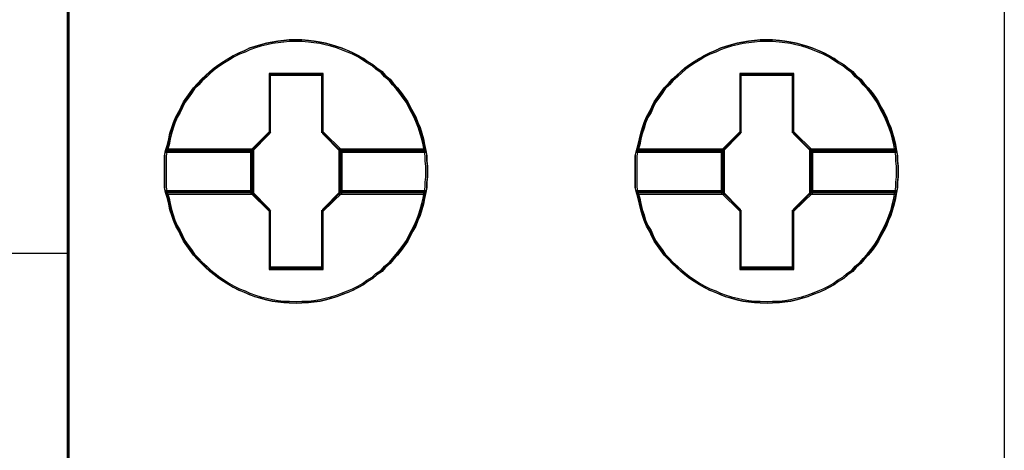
# Model space of a CAD drawing. Header units: millimetres. Extents: x -1290 to 1795, y -4192 to -1311.
# Tile 656 of 656: x 1120.65 to 1124.44, y -2893.69 to -2892.04. Entities that reach past the tile are written whole.
import ezdxf

# ---------------------------------------------------------------- set-up
doc = ezdxf.new("R2010")
doc.units = ezdxf.units.MM
doc.layers.add('45', color=7, linetype='Continuous')
doc.layers.add('Aparatura', color=7, linetype='Continuous', lineweight=13)

# ---------------------------------------------------------------- blocks, each defined once
blk = doc.blocks.new('*U378')
at = {"layer": '45', "color": 7}
blk.add_lwpolyline([(333.494761, -83.678926), (315.485844, -83.678926), (315.485844, -165.701694), (333.494761, -165.701694), (351.492541, -165.701694), (369.501457, -165.701694), (369.501457, -83.678926), (351.492541, -83.678926), (333.494761, -83.678926)], close=True, dxfattribs=at)
at = {"layer": '45', "color": 139}
for points in [[(333.494761, -83.678926), (315.485844, -83.678926), (315.485844, -165.701694), (333.494761, -165.701694), (351.492541, -165.701694), (369.501457, -165.701694), (369.501457, -83.678926), (351.492541, -83.678926), (333.494761, -83.678926)], [(333.50013, -83.695084), (315.501957, -83.695084), (315.501957, -165.685536), (333.50013, -165.685536), (351.487172, -165.685536), (369.485345, -165.685536), (369.485345, -83.695084), (351.487172, -83.695084), (333.50013, -83.695084)]]:
    blk.add_lwpolyline(points, close=True, dxfattribs=at)
blk.add_lwpolyline([(363.301594, -154.317323), (369.501457, -154.317323)], dxfattribs=at)
blk = doc.blocks.new('*U379')
at = {"layer": '45', "color": 7}
for points in [[(369.467441, -83.671744), (387.465485, -83.671744), (387.465485, -83.671744), (387.465485, -166.633485), (387.465485, -166.633485), (369.467441, -166.633485), (369.467441, -166.633485), (369.467441, -83.671744), (369.467441, -83.671744)], [(376.383431, -152.74971), (376.383431, -152.856184), (376.371613, -152.956743), (376.371613, -153.057302), (376.353885, -153.157861), (376.330249, -153.270251), (376.306613, -153.376725), (376.277067, -153.489115), (376.241613, -153.595589), (376.200249, -153.696148), (376.158885, -153.802622), (376.105704, -153.897266), (376.052522, -153.997825), (376.005249, -154.092469), (375.946158, -154.181197), (375.881158, -154.269926), (375.810249, -154.358654), (375.733431, -154.441468), (375.668431, -154.518366), (375.579795, -154.595264), (375.514795, -154.672162), (375.41434, -154.737229), (375.337522, -154.808212), (375.237068, -154.867364), (375.15434, -154.926517), (375.059795, -154.979754), (374.95934, -155.032991), (374.858886, -155.074398), (374.746613, -155.115804), (374.646159, -155.157211), (374.539795, -155.186787), (374.427523, -155.216363), (374.321159, -155.240024), (374.208886, -155.25777), (374.102523, -155.2696), (373.972523, -155.275516), (373.866159, -155.281431), (373.73025, -155.275516), (373.623886, -155.2696), (373.511614, -155.25777), (373.399341, -155.240024), (373.292978, -155.216363), (373.174796, -155.186787), (373.068432, -155.157211), (372.962069, -155.115804), (372.867523, -155.074398), (372.76116, -155.032991), (372.654796, -154.979754), (372.56616, -154.926517), (372.465705, -154.867364), (372.377069, -154.808212), (372.288432, -154.737229), (372.205705, -154.672162), (372.122978, -154.595264), (372.040251, -154.518366), (371.969342, -154.441468), (371.886614, -154.358654), (371.827524, -154.269926), (371.762524, -154.181197), (371.697524, -154.092469), (371.650251, -153.997825), (371.608887, -153.897266), (371.549796, -153.802622), (371.502524, -153.696148), (371.472978, -153.595589), (371.437524, -153.489115), (371.413887, -153.376725), (371.390251, -153.270251), (371.354796, -153.157861), (371.33116, -153.057302), (371.33116, -152.956743), (371.33116, -152.856184), (371.33116, -152.74971), (371.33116, -152.649151), (371.33116, -152.548592), (371.33116, -152.448033), (371.354796, -152.347474), (371.390251, -152.235085), (371.413887, -152.122695), (371.437524, -152.016221), (371.472978, -151.909747), (371.502524, -151.809188), (371.549796, -151.702714), (371.608887, -151.602155), (371.650251, -151.507511), (371.697524, -151.412867), (371.762524, -151.324139), (371.827524, -151.23541), (371.886614, -151.146681), (371.969342, -151.063868), (372.040251, -150.981055), (372.122978, -150.910072), (372.205705, -150.833174), (372.288432, -150.762191), (372.377069, -150.697124), (372.465705, -150.637971), (372.56616, -150.578819), (372.654796, -150.525582), (372.76116, -150.472345), (372.867523, -150.430938), (372.962069, -150.383616), (373.068432, -150.348125), (373.174796, -150.318549), (373.292978, -150.288972), (373.399341, -150.265311), (373.511614, -150.247566), (373.623886, -150.235735), (373.73025, -150.223905), (373.866159, -150.223905), (373.972523, -150.223905), (374.102523, -150.235735), (374.208886, -150.247566), (374.321159, -150.265311), (374.427523, -150.288972), (374.539795, -150.318549), (374.646159, -150.348125), (374.746613, -150.383616), (374.858886, -150.430938), (374.95934, -150.472345), (375.059795, -150.525582), (375.15434, -150.578819), (375.237068, -150.637971), (375.337522, -150.697124), (375.41434, -150.762191), (375.514795, -150.833174), (375.579795, -150.910072), (375.668431, -150.981055), (375.733431, -151.063868), (375.810249, -151.146681), (375.881158, -151.23541), (375.946158, -151.324139), (376.005249, -151.412867), (376.052522, -151.507511), (376.105704, -151.602155), (376.158885, -151.702714), (376.200249, -151.809188), (376.241613, -151.909747), (376.277067, -152.016221), (376.306613, -152.122695), (376.330249, -152.235085), (376.353885, -152.347474), (376.371613, -152.448033), (376.371613, -152.548592), (376.383431, -152.649151), (376.383431, -152.74971)], [(373.865532, -150.223905), (373.729637, -150.223905), (373.623285, -150.235937), (373.511024, -150.24797), (373.398763, -150.266018), (373.292411, -150.290083), (373.174241, -150.320164), (373.067889, -150.350245), (372.961537, -150.386342), (372.867001, -150.434472), (372.760649, -150.476585), (372.654296, -150.530731), (372.565669, -150.584877), (372.465226, -150.645039), (372.376599, -150.705201), (372.287972, -150.771379), (372.205253, -150.843574), (372.122535, -150.921784), (372.039816, -150.993979), (371.968915, -151.078206), (371.886196, -151.162432), (371.827111, -151.252675), (371.762118, -151.342918), (371.697125, -151.433162), (371.649857, -151.529421), (371.608498, -151.62568), (371.549414, -151.727955), (371.502146, -151.836247), (371.472603, -151.938523), (371.437153, -152.046814), (371.413519, -152.155106), (371.389885, -152.269414), (371.354434, -152.383722), (373.002896, -152.383722), (373.357404, -152.022749), (373.357404, -150.891703), (374.367751, -150.891703), (374.367751, -152.022749), (374.722259, -152.383722), (376.352995, -152.383722), (376.329362, -152.269414), (376.305728, -152.155106), (376.276185, -152.046814), (376.240735, -151.938523), (376.199375, -151.836247), (376.158016, -151.727955), (376.10484, -151.62568), (376.051664, -151.529421), (376.004396, -151.433162), (375.945311, -151.342918), (375.880318, -151.252675), (375.809417, -151.162432), (375.732607, -151.078206), (375.667614, -150.993979), (375.578987, -150.921784), (375.513993, -150.843574), (375.41355, -150.771379), (375.33674, -150.705201), (375.236296, -150.645039), (375.153577, -150.584877), (375.059042, -150.530731), (374.958598, -150.476585), (374.858154, -150.434472), (374.745893, -150.386342), (374.645449, -150.350245), (374.539097, -150.320164), (374.426836, -150.290083), (374.320484, -150.266018), (374.208223, -150.24797), (374.10187, -150.235937), (373.971884, -150.223905), (373.865532, -150.223905)], [(371.354434, -152.383722), (373.002896, -152.383722), (373.357404, -152.022749), (373.357404, -150.891703), (374.367751, -150.891703), (374.367751, -152.022749), (374.722259, -152.383722), (376.352995, -152.383722), (376.329362, -152.269414), (376.305728, -152.155106), (376.276185, -152.046814), (376.240735, -151.938523), (376.199375, -151.836247), (376.158016, -151.727955), (376.10484, -151.62568), (376.051664, -151.529421), (376.004396, -151.433162), (375.945311, -151.342918), (375.880318, -151.252675), (375.809417, -151.162432), (375.732607, -151.078206), (375.667614, -150.993979), (375.578987, -150.921784), (375.513993, -150.843574), (375.41355, -150.771379), (375.33674, -150.705201), (375.236296, -150.645039), (375.153577, -150.584877), (375.059042, -150.530731), (374.958598, -150.476585), (374.858154, -150.434472), (374.745893, -150.386342), (374.645449, -150.350245), (374.539097, -150.320164), (374.426836, -150.290083), (374.320484, -150.266018), (374.208223, -150.24797), (374.10187, -150.235937), (373.971884, -150.223905), (373.865532, -150.223905), (373.729637, -150.223905), (373.623285, -150.235937), (373.511024, -150.24797), (373.398763, -150.266018), (373.292411, -150.290083), (373.174241, -150.320164), (373.067889, -150.350245), (372.961537, -150.386342), (372.867001, -150.434472), (372.760649, -150.476585), (372.654296, -150.530731), (372.565669, -150.584877), (372.465226, -150.645039), (372.376599, -150.705201), (372.287972, -150.771379), (372.205253, -150.843574), (372.122535, -150.921784), (372.039816, -150.993979), (371.968915, -151.078206), (371.886196, -151.162432), (371.827111, -151.252675), (371.762118, -151.342918), (371.697125, -151.433162), (371.649857, -151.529421), (371.608498, -151.62568), (371.549414, -151.727955), (371.502146, -151.836247), (371.472603, -151.938523), (371.437153, -152.046814), (371.413519, -152.155106), (371.389885, -152.269414), (371.354434, -152.383722)], [(373.865388, -150.254426), (373.731148, -150.254426), (373.626091, -150.266118), (373.515197, -150.277811), (373.404303, -150.295349), (373.299246, -150.318734), (373.182516, -150.347965), (373.077459, -150.377195), (372.972401, -150.412272), (372.879017, -150.459042), (372.77396, -150.499965), (372.668903, -150.55258), (372.581355, -150.605196), (372.482134, -150.663658), (372.394586, -150.722119), (372.307039, -150.786427), (372.225328, -150.856581), (372.143616, -150.932581), (372.061905, -151.002735), (371.991867, -151.084582), (371.910156, -151.166428), (371.851791, -151.254121), (371.787589, -151.341813), (371.723387, -151.429506), (371.676695, -151.523045), (371.63584, -151.616583), (371.577475, -151.715968), (371.530782, -151.821199), (371.5016, -151.920584), (371.466581, -152.025815), (371.443235, -152.131046), (371.419889, -152.242123), (371.38487, -152.3532), (373.013257, -152.3532), (373.363448, -152.00243), (373.363448, -150.903351), (374.361492, -150.903351), (374.361492, -152.00243), (374.711682, -152.3532), (376.32256, -152.3532), (376.299214, -152.242123), (376.275868, -152.131046), (376.246685, -152.025815), (376.211666, -151.920584), (376.170811, -151.821199), (376.129955, -151.715968), (376.077427, -151.616583), (376.024898, -151.523045), (375.978206, -151.429506), (375.919841, -151.341813), (375.855639, -151.254121), (375.785601, -151.166428), (375.709726, -151.084582), (375.645525, -151.002735), (375.557977, -150.932581), (375.493775, -150.856581), (375.394554, -150.786427), (375.31868, -150.722119), (375.219459, -150.663658), (375.137748, -150.605196), (375.044364, -150.55258), (374.945143, -150.499965), (374.845922, -150.459042), (374.735028, -150.412272), (374.635808, -150.377195), (374.53075, -150.347965), (374.419857, -150.318734), (374.314799, -150.295349), (374.203906, -150.277811), (374.098848, -150.266118), (373.970445, -150.254426), (373.865388, -150.254426)], [(371.38487, -152.3532), (373.013257, -152.3532), (373.363448, -152.00243), (373.363448, -150.903351), (374.361492, -150.903351), (374.361492, -152.00243), (374.711682, -152.3532), (376.32256, -152.3532), (376.299214, -152.242123), (376.275868, -152.131046), (376.246685, -152.025815), (376.211666, -151.920584), (376.170811, -151.821199), (376.129955, -151.715968), (376.077427, -151.616583), (376.024898, -151.523045), (375.978206, -151.429506), (375.919841, -151.341813), (375.855639, -151.254121), (375.785601, -151.166428), (375.709726, -151.084582), (375.645525, -151.002735), (375.557977, -150.932581), (375.493775, -150.856581), (375.394554, -150.786427), (375.31868, -150.722119), (375.219459, -150.663658), (375.137748, -150.605196), (375.044364, -150.55258), (374.945143, -150.499965), (374.845922, -150.459042), (374.735028, -150.412272), (374.635808, -150.377195), (374.53075, -150.347965), (374.419857, -150.318734), (374.314799, -150.295349), (374.203906, -150.277811), (374.098848, -150.266118), (373.970445, -150.254426), (373.865388, -150.254426), (373.731148, -150.254426), (373.626091, -150.266118), (373.515197, -150.277811), (373.404303, -150.295349), (373.299246, -150.318734), (373.182516, -150.347965), (373.077459, -150.377195), (372.972401, -150.412272), (372.879017, -150.459042), (372.77396, -150.499965), (372.668903, -150.55258), (372.581355, -150.605196), (372.482134, -150.663658), (372.394586, -150.722119), (372.307039, -150.786427), (372.225328, -150.856581), (372.143616, -150.932581), (372.061905, -151.002735), (371.991867, -151.084582), (371.910156, -151.166428), (371.851791, -151.254121), (371.787589, -151.341813), (371.723387, -151.429506), (371.676695, -151.523045), (371.63584, -151.616583), (371.577475, -151.715968), (371.530782, -151.821199), (371.5016, -151.920584), (371.466581, -152.025815), (371.443235, -152.131046), (371.419889, -152.242123), (371.38487, -152.3532)], [(385.426315, -152.74971), (385.426315, -152.856184), (385.414497, -152.956743), (385.414497, -153.057302), (385.39677, -153.157861), (385.373133, -153.270251), (385.349497, -153.376725), (385.319952, -153.489115), (385.284497, -153.595589), (385.243133, -153.696148), (385.20177, -153.802622), (385.148588, -153.897266), (385.095406, -153.997825), (385.048134, -154.092469), (384.989043, -154.181197), (384.924043, -154.269926), (384.853134, -154.358654), (384.776315, -154.441468), (384.711316, -154.518366), (384.622679, -154.595264), (384.557679, -154.672162), (384.457225, -154.737229), (384.380407, -154.808212), (384.279952, -154.867364), (384.197225, -154.926517), (384.102679, -154.979754), (384.002225, -155.032991), (383.90177, -155.074398), (383.789498, -155.115804), (383.689043, -155.157211), (383.58268, -155.186787), (383.470407, -155.216363), (383.364043, -155.240024), (383.251771, -155.25777), (383.145407, -155.2696), (383.015407, -155.275516), (382.909043, -155.281431), (382.773134, -155.275516), (382.666771, -155.2696), (382.554498, -155.25777), (382.442225, -155.240024), (382.335862, -155.216363), (382.21768, -155.186787), (382.111317, -155.157211), (382.004953, -155.115804), (381.910407, -155.074398), (381.804044, -155.032991), (381.69768, -154.979754), (381.609044, -154.926517), (381.508589, -154.867364), (381.419953, -154.808212), (381.331317, -154.737229), (381.24859, -154.672162), (381.165862, -154.595264), (381.083135, -154.518366), (381.012226, -154.441468), (380.929499, -154.358654), (380.870408, -154.269926), (380.805408, -154.181197), (380.740408, -154.092469), (380.693135, -153.997825), (380.651772, -153.897266), (380.592681, -153.802622), (380.545408, -153.696148), (380.515863, -153.595589), (380.480408, -153.489115), (380.456772, -153.376725), (380.433135, -153.270251), (380.397681, -153.157861), (380.374044, -153.057302), (380.374044, -152.956743), (380.374044, -152.856184), (380.374044, -152.74971), (380.374044, -152.649151), (380.374044, -152.548592), (380.374044, -152.448033), (380.397681, -152.347474), (380.433135, -152.235085), (380.456772, -152.122695), (380.480408, -152.016221), (380.515863, -151.909747), (380.545408, -151.809188), (380.592681, -151.702714), (380.651772, -151.602155), (380.693135, -151.507511), (380.740408, -151.412867), (380.805408, -151.324139), (380.870408, -151.23541), (380.929499, -151.146681), (381.012226, -151.063868), (381.083135, -150.981055), (381.165862, -150.910072), (381.24859, -150.833174), (381.331317, -150.762191), (381.419953, -150.697124), (381.508589, -150.637971), (381.609044, -150.578819), (381.69768, -150.525582), (381.804044, -150.472345), (381.910407, -150.430938), (382.004953, -150.383616), (382.111317, -150.348125), (382.21768, -150.318549), (382.335862, -150.288972), (382.442225, -150.265311), (382.554498, -150.247566), (382.666771, -150.235735), (382.773134, -150.223905), (382.909043, -150.223905), (383.015407, -150.223905), (383.145407, -150.235735), (383.251771, -150.247566), (383.364043, -150.265311), (383.470407, -150.288972), (383.58268, -150.318549), (383.689043, -150.348125), (383.789498, -150.383616), (383.90177, -150.430938), (384.002225, -150.472345), (384.102679, -150.525582), (384.197225, -150.578819), (384.279952, -150.637971), (384.380407, -150.697124), (384.457225, -150.762191), (384.557679, -150.833174), (384.622679, -150.910072), (384.711316, -150.981055), (384.776315, -151.063868), (384.853134, -151.146681), (384.924043, -151.23541), (384.989043, -151.324139), (385.048134, -151.412867), (385.095406, -151.507511), (385.148588, -151.602155), (385.20177, -151.702714), (385.243133, -151.809188), (385.284497, -151.909747), (385.319952, -152.016221), (385.349497, -152.122695), (385.373133, -152.235085), (385.39677, -152.347474), (385.414497, -152.448033), (385.414497, -152.548592), (385.426315, -152.649151), (385.426315, -152.74971)], [(382.908416, -150.223905), (382.772521, -150.223905), (382.666169, -150.235937), (382.553908, -150.24797), (382.441647, -150.266018), (382.335295, -150.290083), (382.217126, -150.320164), (382.110773, -150.350245), (382.004421, -150.386342), (381.909886, -150.434472), (381.803533, -150.476585), (381.697181, -150.530731), (381.608554, -150.584877), (381.50811, -150.645039), (381.419483, -150.705201), (381.330856, -150.771379), (381.248137, -150.843574), (381.165419, -150.921784), (381.0827, -150.993979), (381.011799, -151.078206), (380.92908, -151.162432), (380.869996, -151.252675), (380.805003, -151.342918), (380.74001, -151.433162), (380.692742, -151.529421), (380.651383, -151.62568), (380.592298, -151.727955), (380.54503, -151.836247), (380.515488, -151.938523), (380.480037, -152.046814), (380.456403, -152.155106), (380.432769, -152.269414), (380.397319, -152.383722), (382.04578, -152.383722), (382.400288, -152.022749), (382.400288, -150.891703), (383.410636, -150.891703), (383.410636, -152.022749), (383.765144, -152.383722), (385.39588, -152.383722), (385.372246, -152.269414), (385.348612, -152.155106), (385.31907, -152.046814), (385.283619, -151.938523), (385.24226, -151.836247), (385.200901, -151.727955), (385.147724, -151.62568), (385.094548, -151.529421), (385.04728, -151.433162), (384.988196, -151.342918), (384.923203, -151.252675), (384.852301, -151.162432), (384.775491, -151.078206), (384.710498, -150.993979), (384.621871, -150.921784), (384.556878, -150.843574), (384.456434, -150.771379), (384.379624, -150.705201), (384.27918, -150.645039), (384.196461, -150.584877), (384.101926, -150.530731), (384.001482, -150.476585), (383.901038, -150.434472), (383.788777, -150.386342), (383.688334, -150.350245), (383.581981, -150.320164), (383.46972, -150.290083), (383.363368, -150.266018), (383.251107, -150.24797), (383.144755, -150.235937), (383.014769, -150.223905), (382.908416, -150.223905)], [(380.397319, -152.383722), (382.04578, -152.383722), (382.400288, -152.022749), (382.400288, -150.891703), (383.410636, -150.891703), (383.410636, -152.022749), (383.765144, -152.383722), (385.39588, -152.383722), (385.372246, -152.269414), (385.348612, -152.155106), (385.31907, -152.046814), (385.283619, -151.938523), (385.24226, -151.836247), (385.200901, -151.727955), (385.147724, -151.62568), (385.094548, -151.529421), (385.04728, -151.433162), (384.988196, -151.342918), (384.923203, -151.252675), (384.852301, -151.162432), (384.775491, -151.078206), (384.710498, -150.993979), (384.621871, -150.921784), (384.556878, -150.843574), (384.456434, -150.771379), (384.379624, -150.705201), (384.27918, -150.645039), (384.196461, -150.584877), (384.101926, -150.530731), (384.001482, -150.476585), (383.901038, -150.434472), (383.788777, -150.386342), (383.688334, -150.350245), (383.581981, -150.320164), (383.46972, -150.290083), (383.363368, -150.266018), (383.251107, -150.24797), (383.144755, -150.235937), (383.014769, -150.223905), (382.908416, -150.223905), (382.772521, -150.223905), (382.666169, -150.235937), (382.553908, -150.24797), (382.441647, -150.266018), (382.335295, -150.290083), (382.217126, -150.320164), (382.110773, -150.350245), (382.004421, -150.386342), (381.909886, -150.434472), (381.803533, -150.476585), (381.697181, -150.530731), (381.608554, -150.584877), (381.50811, -150.645039), (381.419483, -150.705201), (381.330856, -150.771379), (381.248137, -150.843574), (381.165419, -150.921784), (381.0827, -150.993979), (381.011799, -151.078206), (380.92908, -151.162432), (380.869996, -151.252675), (380.805003, -151.342918), (380.74001, -151.433162), (380.692742, -151.529421), (380.651383, -151.62568), (380.592298, -151.727955), (380.54503, -151.836247), (380.515488, -151.938523), (380.480037, -152.046814), (380.456403, -152.155106), (380.432769, -152.269414), (380.397319, -152.383722)], [(382.908272, -150.254426), (382.774032, -150.254426), (382.668975, -150.266118), (382.558081, -150.277811), (382.447188, -150.295349), (382.34213, -150.318734), (382.2254, -150.347965), (382.120343, -150.377195), (382.015286, -150.412272), (381.921901, -150.459042), (381.816844, -150.499965), (381.711787, -150.55258), (381.624239, -150.605196), (381.525018, -150.663658), (381.437471, -150.722119), (381.349923, -150.786427), (381.268212, -150.856581), (381.186501, -150.932581), (381.10479, -151.002735), (381.034751, -151.084582), (380.95304, -151.166428), (380.894675, -151.254121), (380.830473, -151.341813), (380.766272, -151.429506), (380.71958, -151.523045), (380.678724, -151.616583), (380.620359, -151.715968), (380.573667, -151.821199), (380.544484, -151.920584), (380.509465, -152.025815), (380.486119, -152.131046), (380.462773, -152.242123), (380.427754, -152.3532), (382.056141, -152.3532), (382.406332, -152.00243), (382.406332, -150.903351), (383.404376, -150.903351), (383.404376, -152.00243), (383.754567, -152.3532), (385.365444, -152.3532), (385.342098, -152.242123), (385.318752, -152.131046), (385.28957, -152.025815), (385.254551, -151.920584), (385.213695, -151.821199), (385.17284, -151.715968), (385.120311, -151.616583), (385.067782, -151.523045), (385.02109, -151.429506), (384.962725, -151.341813), (384.898523, -151.254121), (384.828485, -151.166428), (384.752611, -151.084582), (384.688409, -151.002735), (384.600861, -150.932581), (384.53666, -150.856581), (384.437439, -150.786427), (384.361564, -150.722119), (384.262343, -150.663658), (384.180632, -150.605196), (384.087248, -150.55258), (383.988027, -150.499965), (383.888807, -150.459042), (383.777913, -150.412272), (383.678692, -150.377195), (383.573635, -150.347965), (383.462741, -150.318734), (383.357684, -150.295349), (383.24679, -150.277811), (383.141733, -150.266118), (383.013329, -150.254426), (382.908272, -150.254426)], [(380.427754, -152.3532), (382.056141, -152.3532), (382.406332, -152.00243), (382.406332, -150.903351), (383.404376, -150.903351), (383.404376, -152.00243), (383.754567, -152.3532), (385.365444, -152.3532), (385.342098, -152.242123), (385.318752, -152.131046), (385.28957, -152.025815), (385.254551, -151.920584), (385.213695, -151.821199), (385.17284, -151.715968), (385.120311, -151.616583), (385.067782, -151.523045), (385.02109, -151.429506), (384.962725, -151.341813), (384.898523, -151.254121), (384.828485, -151.166428), (384.752611, -151.084582), (384.688409, -151.002735), (384.600861, -150.932581), (384.53666, -150.856581), (384.437439, -150.786427), (384.361564, -150.722119), (384.262343, -150.663658), (384.180632, -150.605196), (384.087248, -150.55258), (383.988027, -150.499965), (383.888807, -150.459042), (383.777913, -150.412272), (383.678692, -150.377195), (383.573635, -150.347965), (383.462741, -150.318734), (383.357684, -150.295349), (383.24679, -150.277811), (383.141733, -150.266118), (383.013329, -150.254426), (382.908272, -150.254426), (382.774032, -150.254426), (382.668975, -150.266118), (382.558081, -150.277811), (382.447188, -150.295349), (382.34213, -150.318734), (382.2254, -150.347965), (382.120343, -150.377195), (382.015286, -150.412272), (381.921901, -150.459042), (381.816844, -150.499965), (381.711787, -150.55258), (381.624239, -150.605196), (381.525018, -150.663658), (381.437471, -150.722119), (381.349923, -150.786427), (381.268212, -150.856581), (381.186501, -150.932581), (381.10479, -151.002735), (381.034751, -151.084582), (380.95304, -151.166428), (380.894675, -151.254121), (380.830473, -151.341813), (380.766272, -151.429506), (380.71958, -151.523045), (380.678724, -151.616583), (380.620359, -151.715968), (380.573667, -151.821199), (380.544484, -151.920584), (380.509465, -152.025815), (380.486119, -152.131046), (380.462773, -152.242123), (380.427754, -152.3532)], [(374.380271, -150.872029), (373.345062, -150.872029), (373.345062, -151.989123), (372.981831, -152.345642), (372.981831, -153.159694), (373.345062, -153.516213), (373.345062, -154.633306), (374.380271, -154.633306), (374.380271, -153.516213), (374.743502, -153.159694), (374.743502, -152.345642), (374.380271, -151.989123), (374.380271, -150.872029)], [(374.362755, -150.90255), (373.364368, -150.90255), (373.364368, -152.001514), (373.014057, -152.352247), (373.014057, -153.153088), (373.364368, -153.503821), (373.364368, -154.602785), (374.362755, -154.602785), (374.362755, -153.503821), (374.713066, -153.153088), (374.713066, -152.352247), (374.362755, -152.001514), (374.362755, -150.90255)], [(373.356007, -150.895369), (374.371116, -150.895369), (373.356007, -150.895369)], [(373.356007, -152.010287), (373.356007, -150.895369), (373.356007, -152.010287)], [(374.353213, -152.010287), (374.353213, -150.895369), (374.353213, -152.010287)], [(383.423155, -150.872029), (382.387947, -150.872029), (382.387947, -151.989123), (382.024715, -152.345642), (382.024715, -153.159694), (382.387947, -153.516213), (382.387947, -154.633306), (383.423155, -154.633306), (383.423155, -153.516213), (383.786386, -153.159694), (383.786386, -152.345642), (383.423155, -151.989123), (383.423155, -150.872029)], [(382.398891, -150.895369), (383.414, -150.895369), (382.398891, -150.895369)], [(382.398891, -152.010287), (382.398891, -150.895369), (382.398891, -152.010287)], [(383.396097, -152.010287), (383.396097, -150.895369), (383.396097, -152.010287)], [(373.005105, -152.360382), (373.37212, -151.994129), (373.005105, -152.360382)], [(374.720228, -152.360382), (374.353213, -151.994129), (374.720228, -152.360382)], [(382.04799, -152.360382), (382.415004, -151.994129), (382.04799, -152.360382)], [(383.763112, -152.360382), (383.396097, -151.994129), (383.763112, -152.360382)], [(373.046282, -152.320884), (371.355402, -152.320884), (371.33116, -152.428042), (371.33116, -152.5352), (371.33116, -152.642358), (371.33116, -152.749516), (371.33116, -152.862978), (371.33116, -152.970136), (371.33116, -153.077294), (371.355402, -153.184452), (373.046282, -153.184452), (373.046282, -152.320884)], [(373.046282, -153.184452), (373.046282, -152.320884), (371.355402, -152.320884), (371.33116, -152.428042), (371.33116, -152.5352), (371.33116, -152.642358), (371.33116, -152.749516), (371.33116, -152.862978), (371.33116, -152.970136), (371.33116, -153.077294), (371.355402, -153.184452), (373.046282, -153.184452)], [(373.015847, -152.351405), (371.384977, -152.351405), (371.361595, -152.450989), (371.361595, -152.550572), (371.361595, -152.650155), (371.361595, -152.749739), (371.361595, -152.85518), (371.361595, -152.954764), (371.361595, -153.054347), (371.384977, -153.153931), (373.015847, -153.153931), (373.015847, -152.351405)], [(373.015847, -153.153931), (373.015847, -152.351405), (371.384977, -152.351405), (371.361595, -152.450989), (371.361595, -152.550572), (371.361595, -152.650155), (371.361595, -152.749739), (371.361595, -152.85518), (371.361595, -152.954764), (371.361595, -153.054347), (371.384977, -153.153931), (373.015847, -153.153931)], [(371.377708, -152.344224), (373.023008, -152.344224), (371.377708, -152.344224)], [(373.005105, -152.344224), (373.005105, -153.161112), (373.005105, -152.344224)], [(376.353136, -152.320884), (374.680841, -152.320884), (374.680841, -153.184452), (376.353136, -153.184452), (376.371313, -153.077294), (376.371313, -152.970136), (376.383431, -152.862978), (376.383431, -152.749516), (376.383431, -152.642358), (376.371313, -152.5352), (376.371313, -152.428042), (376.353136, -152.320884)], [(374.680841, -152.320884), (374.680841, -153.184452), (376.353136, -153.184452), (376.371313, -153.077294), (376.371313, -152.970136), (376.383431, -152.862978), (376.383431, -152.749516), (376.383431, -152.642358), (376.371313, -152.5352), (376.371313, -152.428042), (376.353136, -152.320884), (374.680841, -152.320884)], [(374.704115, -152.344224), (376.329721, -152.344224), (374.704115, -152.344224)], [(374.704115, -152.344224), (374.704115, -153.161112), (374.704115, -152.344224)], [(376.323783, -152.351405), (374.711276, -152.351405), (374.711276, -153.153931), (376.323783, -153.153931), (376.341311, -153.054347), (376.341311, -152.954764), (376.352995, -152.85518), (376.352995, -152.749739), (376.352995, -152.650155), (376.341311, -152.550572), (376.341311, -152.450989), (376.323783, -152.351405)], [(374.711276, -152.351405), (374.711276, -153.153931), (376.323783, -153.153931), (376.341311, -153.054347), (376.341311, -152.954764), (376.352995, -152.85518), (376.352995, -152.749739), (376.352995, -152.650155), (376.341311, -152.550572), (376.341311, -152.450989), (376.323783, -152.351405), (374.711276, -152.351405)], [(382.089167, -152.320884), (380.398286, -152.320884), (380.374044, -152.428042), (380.374044, -152.5352), (380.374044, -152.642358), (380.374044, -152.749516), (380.374044, -152.862978), (380.374044, -152.970136), (380.374044, -153.077294), (380.398286, -153.184452), (382.089167, -153.184452), (382.089167, -152.320884)], [(382.089167, -153.184452), (382.089167, -152.320884), (380.398286, -152.320884), (380.374044, -152.428042), (380.374044, -152.5352), (380.374044, -152.642358), (380.374044, -152.749516), (380.374044, -152.862978), (380.374044, -152.970136), (380.374044, -153.077294), (380.398286, -153.184452), (382.089167, -153.184452)], [(382.058731, -152.351405), (380.427861, -152.351405), (380.40448, -152.450989), (380.40448, -152.550572), (380.40448, -152.650155), (380.40448, -152.749739), (380.40448, -152.85518), (380.40448, -152.954764), (380.40448, -153.054347), (380.427861, -153.153931), (382.058731, -153.153931), (382.058731, -152.351405)], [(382.058731, -153.153931), (382.058731, -152.351405), (380.427861, -152.351405), (380.40448, -152.450989), (380.40448, -152.550572), (380.40448, -152.650155), (380.40448, -152.749739), (380.40448, -152.85518), (380.40448, -152.954764), (380.40448, -153.054347), (380.427861, -153.153931), (382.058731, -153.153931)], [(380.420593, -152.344224), (382.065893, -152.344224), (380.420593, -152.344224)], [(382.04799, -152.344224), (382.04799, -153.161112), (382.04799, -152.344224)], [(385.39602, -152.320884), (383.723725, -152.320884), (383.723725, -153.184452), (385.39602, -153.184452), (385.414197, -153.077294), (385.414197, -152.970136), (385.426315, -152.862978), (385.426315, -152.749516), (385.426315, -152.642358), (385.414197, -152.5352), (385.414197, -152.428042), (385.39602, -152.320884)], [(383.723725, -152.320884), (383.723725, -153.184452), (385.39602, -153.184452), (385.414197, -153.077294), (385.414197, -152.970136), (385.426315, -152.862978), (385.426315, -152.749516), (385.426315, -152.642358), (385.414197, -152.5352), (385.414197, -152.428042), (385.39602, -152.320884), (383.723725, -152.320884)], [(383.746999, -152.344224), (385.372606, -152.344224), (383.746999, -152.344224)], [(383.746999, -152.344224), (383.746999, -153.161112), (383.746999, -152.344224)], [(385.364909, -152.351405), (383.75416, -152.351405), (383.75416, -153.153931), (385.364909, -153.153931), (385.382417, -153.054347), (385.382417, -152.954764), (385.39409, -152.85518), (385.39409, -152.749739), (385.39409, -152.650155), (385.382417, -152.550572), (385.382417, -152.450989), (385.364909, -152.351405)], [(383.75416, -152.351405), (383.75416, -153.153931), (385.364909, -153.153931), (385.382417, -153.054347), (385.382417, -152.954764), (385.39409, -152.85518), (385.39409, -152.749739), (385.39409, -152.650155), (385.382417, -152.550572), (385.382417, -152.450989), (385.364909, -152.351405), (383.75416, -152.351405)], [(376.352995, -153.121614), (374.722259, -153.121614), (374.367751, -153.482586), (374.367751, -154.613632), (373.357404, -154.613632), (373.357404, -153.482586), (373.002896, -153.121614), (371.354434, -153.121614), (371.389885, -153.235922), (371.413519, -153.344214), (371.437153, -153.458521), (371.472603, -153.566813), (371.502146, -153.669089), (371.549414, -153.77738), (371.608498, -153.873639), (371.649857, -153.975915), (371.697125, -154.072174), (371.762118, -154.162417), (371.827111, -154.25266), (371.886196, -154.342903), (371.968915, -154.42713), (372.039816, -154.505341), (372.122535, -154.583551), (372.205253, -154.661762), (372.287972, -154.72794), (372.376599, -154.800135), (372.465226, -154.860297), (372.565669, -154.920459), (372.654296, -154.974605), (372.760649, -155.02875), (372.867001, -155.070864), (372.961537, -155.112977), (373.067889, -155.155091), (373.174241, -155.185172), (373.292411, -155.215253), (373.398763, -155.239317), (373.511024, -155.257366), (373.623285, -155.269399), (373.729637, -155.275415), (373.865532, -155.281431), (373.971884, -155.275415), (374.10187, -155.269399), (374.208223, -155.257366), (374.320484, -155.239317), (374.426836, -155.215253), (374.539097, -155.185172), (374.645449, -155.155091), (374.745893, -155.112977), (374.858154, -155.070864), (374.958598, -155.02875), (375.059042, -154.974605), (375.153577, -154.920459), (375.236296, -154.860297), (375.33674, -154.800135), (375.41355, -154.72794), (375.513993, -154.661762), (375.578987, -154.583551), (375.667614, -154.505341), (375.732607, -154.42713), (375.809417, -154.342903), (375.880318, -154.25266), (375.945311, -154.162417), (376.004396, -154.072174), (376.051664, -153.975915), (376.10484, -153.873639), (376.158016, -153.77738), (376.199375, -153.669089), (376.240735, -153.566813), (376.276185, -153.458521), (376.305728, -153.344214), (376.329362, -153.235922), (376.352995, -153.121614)], [(373.357404, -154.613632), (373.357404, -153.482586), (373.002896, -153.121614), (371.354434, -153.121614), (371.389885, -153.235922), (371.413519, -153.344214), (371.437153, -153.458521), (371.472603, -153.566813), (371.502146, -153.669089), (371.549414, -153.77738), (371.608498, -153.873639), (371.649857, -153.975915), (371.697125, -154.072174), (371.762118, -154.162417), (371.827111, -154.25266), (371.886196, -154.342903), (371.968915, -154.42713), (372.039816, -154.505341), (372.122535, -154.583551), (372.205253, -154.661762), (372.287972, -154.72794), (372.376599, -154.800135), (372.465226, -154.860297), (372.565669, -154.920459), (372.654296, -154.974605), (372.760649, -155.02875), (372.867001, -155.070864), (372.961537, -155.112977), (373.067889, -155.155091), (373.174241, -155.185172), (373.292411, -155.215253), (373.398763, -155.239317), (373.511024, -155.257366), (373.623285, -155.269399), (373.729637, -155.275415), (373.865532, -155.281431), (373.971884, -155.275415), (374.10187, -155.269399), (374.208223, -155.257366), (374.320484, -155.239317), (374.426836, -155.215253), (374.539097, -155.185172), (374.645449, -155.155091), (374.745893, -155.112977), (374.858154, -155.070864), (374.958598, -155.02875), (375.059042, -154.974605), (375.153577, -154.920459), (375.236296, -154.860297), (375.33674, -154.800135), (375.41355, -154.72794), (375.513993, -154.661762), (375.578987, -154.583551), (375.667614, -154.505341), (375.732607, -154.42713), (375.809417, -154.342903), (375.880318, -154.25266), (375.945311, -154.162417), (376.004396, -154.072174), (376.051664, -153.975915), (376.10484, -153.873639), (376.158016, -153.77738), (376.199375, -153.669089), (376.240735, -153.566813), (376.276185, -153.458521), (376.305728, -153.344214), (376.329362, -153.235922), (376.352995, -153.121614), (374.722259, -153.121614), (374.367751, -153.482586), (374.367751, -154.613632), (373.357404, -154.613632)], [(371.377708, -153.144954), (373.023008, -153.144954), (371.377708, -153.144954)], [(376.32256, -153.152135), (374.711682, -153.152135), (374.361492, -153.502905), (374.361492, -154.601985), (373.363448, -154.601985), (373.363448, -153.502905), (373.013257, -153.152135), (371.38487, -153.152135), (371.419889, -153.263212), (371.443235, -153.368443), (371.466581, -153.479521), (371.5016, -153.584752), (371.530782, -153.684137), (371.577475, -153.789368), (371.63584, -153.882906), (371.676695, -153.982291), (371.723387, -154.07583), (371.787589, -154.163522), (371.851791, -154.251215), (371.910156, -154.338907), (371.991867, -154.420754), (372.061905, -154.496754), (372.143616, -154.572754), (372.225328, -154.648754), (372.307039, -154.713062), (372.394586, -154.783216), (372.482134, -154.841678), (372.581355, -154.90014), (372.668903, -154.952755), (372.77396, -155.005371), (372.879017, -155.046294), (372.972401, -155.087217), (373.077459, -155.12814), (373.182516, -155.157371), (373.299246, -155.186602), (373.404303, -155.209987), (373.515197, -155.227525), (373.626091, -155.239217), (373.731148, -155.245064), (373.865388, -155.25091), (373.970445, -155.245064), (374.098848, -155.239217), (374.203906, -155.227525), (374.314799, -155.209987), (374.419857, -155.186602), (374.53075, -155.157371), (374.635808, -155.12814), (374.735028, -155.087217), (374.845922, -155.046294), (374.945143, -155.005371), (375.044364, -154.952755), (375.137748, -154.90014), (375.219459, -154.841678), (375.31868, -154.783216), (375.394554, -154.713062), (375.493775, -154.648754), (375.557977, -154.572754), (375.645525, -154.496754), (375.709726, -154.420754), (375.785601, -154.338907), (375.855639, -154.251215), (375.919841, -154.163522), (375.978206, -154.07583), (376.024898, -153.982291), (376.077427, -153.882906), (376.129955, -153.789368), (376.170811, -153.684137), (376.211666, -153.584752), (376.246685, -153.479521), (376.275868, -153.368443), (376.299214, -153.263212), (376.32256, -153.152135)], [(373.363448, -154.601985), (373.363448, -153.502905), (373.013257, -153.152135), (371.38487, -153.152135), (371.419889, -153.263212), (371.443235, -153.368443), (371.466581, -153.479521), (371.5016, -153.584752), (371.530782, -153.684137), (371.577475, -153.789368), (371.63584, -153.882906), (371.676695, -153.982291), (371.723387, -154.07583), (371.787589, -154.163522), (371.851791, -154.251215), (371.910156, -154.338907), (371.991867, -154.420754), (372.061905, -154.496754), (372.143616, -154.572754), (372.225328, -154.648754), (372.307039, -154.713062), (372.394586, -154.783216), (372.482134, -154.841678), (372.581355, -154.90014), (372.668903, -154.952755), (372.77396, -155.005371), (372.879017, -155.046294), (372.972401, -155.087217), (373.077459, -155.12814), (373.182516, -155.157371), (373.299246, -155.186602), (373.404303, -155.209987), (373.515197, -155.227525), (373.626091, -155.239217), (373.731148, -155.245064), (373.865388, -155.25091), (373.970445, -155.245064), (374.098848, -155.239217), (374.203906, -155.227525), (374.314799, -155.209987), (374.419857, -155.186602), (374.53075, -155.157371), (374.635808, -155.12814), (374.735028, -155.087217), (374.845922, -155.046294), (374.945143, -155.005371), (375.044364, -154.952755), (375.137748, -154.90014), (375.219459, -154.841678), (375.31868, -154.783216), (375.394554, -154.713062), (375.493775, -154.648754), (375.557977, -154.572754), (375.645525, -154.496754), (375.709726, -154.420754), (375.785601, -154.338907), (375.855639, -154.251215), (375.919841, -154.163522), (375.978206, -154.07583), (376.024898, -153.982291), (376.077427, -153.882906), (376.129955, -153.789368), (376.170811, -153.684137), (376.211666, -153.584752), (376.246685, -153.479521), (376.275868, -153.368443), (376.299214, -153.263212), (376.32256, -153.152135), (374.711682, -153.152135), (374.361492, -153.502905), (374.361492, -154.601985), (373.363448, -154.601985)], [(373.005105, -153.144954), (373.37212, -153.511207), (373.005105, -153.144954)], [(374.720228, -153.144954), (374.353213, -153.511207), (374.720228, -153.144954)], [(374.704115, -153.144954), (376.329721, -153.144954), (374.704115, -153.144954)], [(385.39588, -153.121614), (383.765144, -153.121614), (383.410636, -153.482586), (383.410636, -154.613632), (382.400288, -154.613632), (382.400288, -153.482586), (382.04578, -153.121614), (380.397319, -153.121614), (380.432769, -153.235922), (380.456403, -153.344214), (380.480037, -153.458521), (380.515488, -153.566813), (380.54503, -153.669089), (380.592298, -153.77738), (380.651383, -153.873639), (380.692742, -153.975915), (380.74001, -154.072174), (380.805003, -154.162417), (380.869996, -154.25266), (380.92908, -154.342903), (381.011799, -154.42713), (381.0827, -154.505341), (381.165419, -154.583551), (381.248137, -154.661762), (381.330856, -154.72794), (381.419483, -154.800135), (381.50811, -154.860297), (381.608554, -154.920459), (381.697181, -154.974605), (381.803533, -155.02875), (381.909886, -155.070864), (382.004421, -155.112977), (382.110773, -155.155091), (382.217126, -155.185172), (382.335295, -155.215253), (382.441647, -155.239317), (382.553908, -155.257366), (382.666169, -155.269399), (382.772521, -155.275415), (382.908416, -155.281431), (383.014769, -155.275415), (383.144755, -155.269399), (383.251107, -155.257366), (383.363368, -155.239317), (383.46972, -155.215253), (383.581981, -155.185172), (383.688334, -155.155091), (383.788777, -155.112977), (383.901038, -155.070864), (384.001482, -155.02875), (384.101926, -154.974605), (384.196461, -154.920459), (384.27918, -154.860297), (384.379624, -154.800135), (384.456434, -154.72794), (384.556878, -154.661762), (384.621871, -154.583551), (384.710498, -154.505341), (384.775491, -154.42713), (384.852301, -154.342903), (384.923203, -154.25266), (384.988196, -154.162417), (385.04728, -154.072174), (385.094548, -153.975915), (385.147724, -153.873639), (385.200901, -153.77738), (385.24226, -153.669089), (385.283619, -153.566813), (385.31907, -153.458521), (385.348612, -153.344214), (385.372246, -153.235922), (385.39588, -153.121614)], [(382.400288, -154.613632), (382.400288, -153.482586), (382.04578, -153.121614), (380.397319, -153.121614), (380.432769, -153.235922), (380.456403, -153.344214), (380.480037, -153.458521), (380.515488, -153.566813), (380.54503, -153.669089), (380.592298, -153.77738), (380.651383, -153.873639), (380.692742, -153.975915), (380.74001, -154.072174), (380.805003, -154.162417), (380.869996, -154.25266), (380.92908, -154.342903), (381.011799, -154.42713), (381.0827, -154.505341), (381.165419, -154.583551), (381.248137, -154.661762), (381.330856, -154.72794), (381.419483, -154.800135), (381.50811, -154.860297), (381.608554, -154.920459), (381.697181, -154.974605), (381.803533, -155.02875), (381.909886, -155.070864), (382.004421, -155.112977), (382.110773, -155.155091), (382.217126, -155.185172), (382.335295, -155.215253), (382.441647, -155.239317), (382.553908, -155.257366), (382.666169, -155.269399), (382.772521, -155.275415), (382.908416, -155.281431), (383.014769, -155.275415), (383.144755, -155.269399), (383.251107, -155.257366), (383.363368, -155.239317), (383.46972, -155.215253), (383.581981, -155.185172), (383.688334, -155.155091), (383.788777, -155.112977), (383.901038, -155.070864), (384.001482, -155.02875), (384.101926, -154.974605), (384.196461, -154.920459), (384.27918, -154.860297), (384.379624, -154.800135), (384.456434, -154.72794), (384.556878, -154.661762), (384.621871, -154.583551), (384.710498, -154.505341), (384.775491, -154.42713), (384.852301, -154.342903), (384.923203, -154.25266), (384.988196, -154.162417), (385.04728, -154.072174), (385.094548, -153.975915), (385.147724, -153.873639), (385.200901, -153.77738), (385.24226, -153.669089), (385.283619, -153.566813), (385.31907, -153.458521), (385.348612, -153.344214), (385.372246, -153.235922), (385.39588, -153.121614), (383.765144, -153.121614), (383.410636, -153.482586), (383.410636, -154.613632), (382.400288, -154.613632)], [(380.420593, -153.144954), (382.065893, -153.144954), (380.420593, -153.144954)], [(385.365444, -153.152135), (383.754567, -153.152135), (383.404376, -153.502905), (383.404376, -154.601985), (382.406332, -154.601985), (382.406332, -153.502905), (382.056141, -153.152135), (380.427754, -153.152135), (380.462773, -153.263212), (380.486119, -153.368443), (380.509465, -153.479521), (380.544484, -153.584752), (380.573667, -153.684137), (380.620359, -153.789368), (380.678724, -153.882906), (380.71958, -153.982291), (380.766272, -154.07583), (380.830473, -154.163522), (380.894675, -154.251215), (380.95304, -154.338907), (381.034751, -154.420754), (381.10479, -154.496754), (381.186501, -154.572754), (381.268212, -154.648754), (381.349923, -154.713062), (381.437471, -154.783216), (381.525018, -154.841678), (381.624239, -154.90014), (381.711787, -154.952755), (381.816844, -155.005371), (381.921901, -155.046294), (382.015286, -155.087217), (382.120343, -155.12814), (382.2254, -155.157371), (382.34213, -155.186602), (382.447188, -155.209987), (382.558081, -155.227525), (382.668975, -155.239217), (382.774032, -155.245064), (382.908272, -155.25091), (383.013329, -155.245064), (383.141733, -155.239217), (383.24679, -155.227525), (383.357684, -155.209987), (383.462741, -155.186602), (383.573635, -155.157371), (383.678692, -155.12814), (383.777913, -155.087217), (383.888807, -155.046294), (383.988027, -155.005371), (384.087248, -154.952755), (384.180632, -154.90014), (384.262343, -154.841678), (384.361564, -154.783216), (384.437439, -154.713062), (384.53666, -154.648754), (384.600861, -154.572754), (384.688409, -154.496754), (384.752611, -154.420754), (384.828485, -154.338907), (384.898523, -154.251215), (384.962725, -154.163522), (385.02109, -154.07583), (385.067782, -153.982291), (385.120311, -153.882906), (385.17284, -153.789368), (385.213695, -153.684137), (385.254551, -153.584752), (385.28957, -153.479521), (385.318752, -153.368443), (385.342098, -153.263212), (385.365444, -153.152135)], [(382.406332, -154.601985), (382.406332, -153.502905), (382.056141, -153.152135), (380.427754, -153.152135), (380.462773, -153.263212), (380.486119, -153.368443), (380.509465, -153.479521), (380.544484, -153.584752), (380.573667, -153.684137), (380.620359, -153.789368), (380.678724, -153.882906), (380.71958, -153.982291), (380.766272, -154.07583), (380.830473, -154.163522), (380.894675, -154.251215), (380.95304, -154.338907), (381.034751, -154.420754), (381.10479, -154.496754), (381.186501, -154.572754), (381.268212, -154.648754), (381.349923, -154.713062), (381.437471, -154.783216), (381.525018, -154.841678), (381.624239, -154.90014), (381.711787, -154.952755), (381.816844, -155.005371), (381.921901, -155.046294), (382.015286, -155.087217), (382.120343, -155.12814), (382.2254, -155.157371), (382.34213, -155.186602), (382.447188, -155.209987), (382.558081, -155.227525), (382.668975, -155.239217), (382.774032, -155.245064), (382.908272, -155.25091), (383.013329, -155.245064), (383.141733, -155.239217), (383.24679, -155.227525), (383.357684, -155.209987), (383.462741, -155.186602), (383.573635, -155.157371), (383.678692, -155.12814), (383.777913, -155.087217), (383.888807, -155.046294), (383.988027, -155.005371), (384.087248, -154.952755), (384.180632, -154.90014), (384.262343, -154.841678), (384.361564, -154.783216), (384.437439, -154.713062), (384.53666, -154.648754), (384.600861, -154.572754), (384.688409, -154.496754), (384.752611, -154.420754), (384.828485, -154.338907), (384.898523, -154.251215), (384.962725, -154.163522), (385.02109, -154.07583), (385.067782, -153.982291), (385.120311, -153.882906), (385.17284, -153.789368), (385.213695, -153.684137), (385.254551, -153.584752), (385.28957, -153.479521), (385.318752, -153.368443), (385.342098, -153.263212), (385.365444, -153.152135), (383.754567, -153.152135), (383.404376, -153.502905), (383.404376, -154.601985), (382.406332, -154.601985)], [(382.04799, -153.144954), (382.415004, -153.511207), (382.04799, -153.144954)], [(383.763112, -153.144954), (383.396097, -153.511207), (383.763112, -153.144954)], [(383.746999, -153.144954), (385.372606, -153.144954), (383.746999, -153.144954)], [(373.356007, -154.609967), (373.356007, -153.495049), (373.356007, -154.609967)], [(374.353213, -154.609967), (374.353213, -153.495049), (374.353213, -154.609967)], [(382.398891, -154.609967), (382.398891, -153.495049), (382.398891, -154.609967)], [(383.396097, -154.609967), (383.396097, -153.495049), (383.396097, -154.609967)], [(373.356007, -154.592013), (374.371116, -154.592013), (373.356007, -154.592013)], [(382.398891, -154.592013), (383.414, -154.592013), (382.398891, -154.592013)]]:
    blk.add_lwpolyline(points, close=True, dxfattribs=at)
at = {"layer": '45', "color": 59}
blk.add_lwpolyline([(369.472812, -83.67713), (387.460114, -83.67713), (387.460114, -166.628099), (369.472812, -166.628099), (369.472812, -83.67713)], close=True, dxfattribs=at)
at = {"layer": '45', "color": 3}
blk.add_lwpolyline([(383.405639, -150.90255), (382.407252, -150.90255), (382.407252, -152.001514), (382.056941, -152.352247), (382.056941, -153.153088), (382.407252, -153.503821), (382.407252, -154.602785), (383.405639, -154.602785), (383.405639, -153.503821), (383.755951, -153.153088), (383.755951, -152.352247), (383.405639, -152.001514), (383.405639, -150.90255)], close=True, dxfattribs=at)

msp = doc.modelspace()

# ---------------------------------------------------------------- block references
at = {"layer": 'Aparatura', "color": 7, "lineweight": 13, "xscale": 0.2, "yscale": 0.2, "zscale": 0.2}
for name in ['*U379', '*U378']:
    msp.add_blockref(name, (1046.9424, -2862.0686), dxfattribs=at)

doc.saveas('drawing.dxf')
